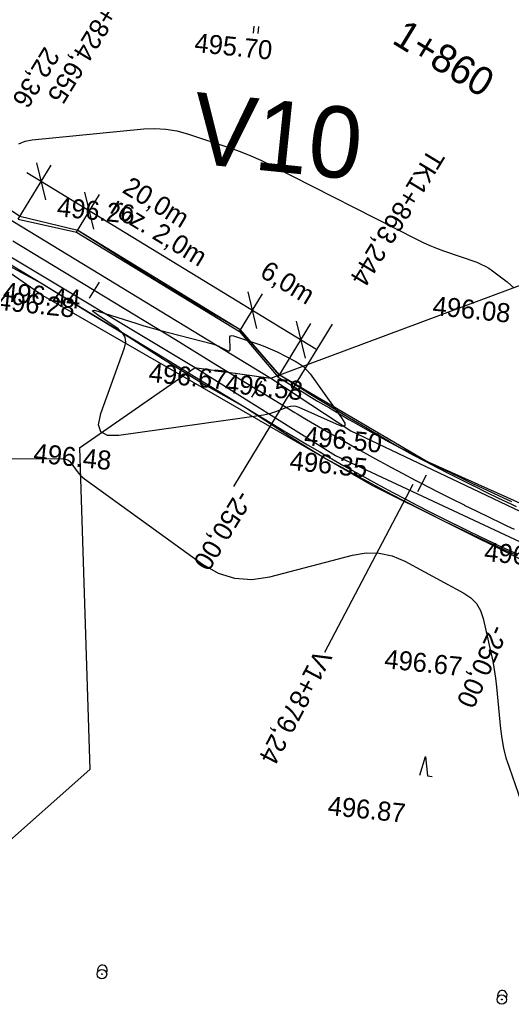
# Model space of a CAD drawing. Extents: x -636600 to -628587, y -1090963 to -1085869.
# Drawn here: x -629009.9 to -628958.2, y -1088620.1 to -1088516.5 of the extents above; entities that cross this region are included whole.
import ezdxf

# ---------------------------------------------------------------- set-up
doc = ezdxf.new("R2010")
doc.units = 0
for name, color, linetype in [('01_PARCELY_NÁVRH_PC', 7, 'Continuous'), ('03_PC_OBJEKTY_NÁVRH', 7, 'Continuous'), ('30', 7, 'Continuous'), ('40', 7, 'Continuous'), ('42', 7, 'Continuous'), ('43', 7, 'Continuous'), ('Ex_Minor Contours', 7, 'Continuous'), ('HEKTOMETRY20', 7, 'Continuous'), ('HL_BODY', 7, 'Continuous'), ('koty_vše', 7, 'Continuous'), ('POLOMERY', 7, 'Continuous'), ('popis', 7, 'Continuous'), ('situace_osa', 7, 'Continuous'), ('situace_těleso', 7, 'Continuous'), ('situace_vozovka', 7, 'Continuous'), ('VRCHOLY', 7, 'Continuous')]:
    doc.layers.add(name, color=color, linetype=linetype)

msp = doc.modelspace()

# ---------------------------------------------------------------- linework, layer by layer
at = {"layer": '01_PARCELY_NÁVRH_PC'}
for points in [[(-628797.27, -1088599.37), (-628803.17, -1088602), (-628812.93, -1088601.58), (-628832.17, -1088595.24), (-628849.21, -1088588.58), (-628860.3, -1088586.67), (-628866.87, -1088586.34), (-628891.63, -1088589.89), (-628899.82, -1088590.08), (-628907.83, -1088588.74), (-628917.72, -1088585.17), (-628967.15, -1088562.95), (-628982.6, -1088553.89), (-628986.71, -1088549.13), (-629003.77, -1088538.69), (-629009.89, -1088537.21), (-629022.79, -1088528.5), (-629032.19, -1088524.26), (-629055.13, -1088521.46), (-629116.12, -1088523.67)], [(-629103.25, -1088532.07), (-629052.7, -1088529.86), (-629038.56, -1088530.6), (-629028.49, -1088533.78), (-629015.07, -1088540.25), (-629007.45, -1088545.51), (-628972.86, -1088565.49), (-628957.18, -1088573.3), (-628911.33, -1088593.59), (-628902.26, -1088595.58), (-628893.4, -1088595.7), (-628880.79, -1088593.7), (-628864.32, -1088592.37), (-628857.85, -1088592.94), (-628840.48, -1088598.19), (-628816.17, -1088607.62), (-628806.8, -1088608.92), (-628797.27, -1088607.75)]]:
    msp.add_lwpolyline(points, dxfattribs=at)
at = {"layer": '30'}
for centre, radius in [((-629001.25, -1088616.96), 0.5), ((-629001.25, -1088616.96), 0.0327), ((-628959.21, -1088619.63), 0.5), ((-628959.21, -1088619.63), 0.0327)]:
    msp.add_circle(centre, radius, dxfattribs=at)
for centre in [(-629001.2, -1088616.5), (-628959.16, -1088619.17)]:
    msp.add_arc(centre, 0.5, 325.9618, 202.957, dxfattribs=at)
at = {"layer": '40'}
for p, q in [((-629014.99, -1088535.04), (-628983.49, -1088554.22)), ((-629014.6, -1088539.19), (-628991.46, -1088553.09)), ((-628991.46, -1088553.09), (-628976.69, -1088562.35)), ((-628983.49, -1088554.22), (-628975.08, -1088559.76)), ((-628975.08, -1088559.76), (-628950.24, -1088571.59)), ((-628976.69, -1088562.35), (-628956.23, -1088571.94))]:
    msp.add_line(p, q, dxfattribs=at)
at = {"layer": '42'}
for p, q in [((-628961.58, -1088546.06), (-628945.5, -1088540.05)), ((-628983.49, -1088554.22), (-628961.58, -1088546.06)), ((-629003.62, -1088561.56), (-628991.46, -1088553.09)), ((-628991.51, -1088553.09), (-628983.49, -1088554.22)), ((-629003.62, -1088561.56), (-629002.52, -1088595.42)), ((-629002.52, -1088595.42), (-629020.12, -1088611.03))]:
    msp.add_line(p, q, dxfattribs=at)
at = {"layer": '43'}
for p, q in [((-628985.31, -1088517.91), (-628985.23, -1088517.16)), ((-628984.81, -1088517.96), (-628984.74, -1088517.21)), ((-628967.83, -1088596.01), (-628967.22, -1088594.06)), ((-628967.22, -1088594.06), (-628967.03, -1088596.09)), ((-628967.03, -1088596.09), (-628966.53, -1088596.14))]:
    msp.add_line(p, q, dxfattribs=at)
at = {"layer": 'Ex_Minor Contours'}
for points in [[(-629009.98, -1088529.56), (-629009.33, -1088529.28), (-629008.6, -1088529.13), (-628996.84, -1088527.98), (-628995.68, -1088527.93), (-628994.53, -1088528), (-628993.39, -1088528.19), (-628992.27, -1088528.5), (-628987.81, -1088529.98), (-628986.7, -1088530.38), (-628985.61, -1088530.81), (-628984.54, -1088531.28), (-628983.48, -1088531.79), (-628968.18, -1088539.6), (-628967.48, -1088539.94), (-628966.77, -1088540.26), (-628966.06, -1088540.55), (-628965.33, -1088540.82), (-628961.84, -1088542.03), (-628961.4, -1088542.21), (-628960.97, -1088542.42), (-628960.57, -1088542.66), (-628960.18, -1088542.93), (-628958.66, -1088544.1), (-628958.29, -1088544.4), (-628957.93, -1088544.72)], [(-629031.18, -1088562.62), (-629005.35, -1088562.71), (-629005.09, -1088562.74), (-629004.85, -1088562.83), (-629004.65, -1088562.97), (-629004.48, -1088563.16), (-629003.84, -1088564.06), (-629003.68, -1088564.27), (-629003.49, -1088564.48), (-629003.3, -1088564.66), (-629003.08, -1088564.83), (-628990.69, -1088573.79), (-628989.03, -1088574.75), (-628987.3, -1088575.29), (-628985.49, -1088575.41), (-628983.6, -1088575.12), (-628974.9, -1088572.84), (-628973.48, -1088572.6), (-628972.09, -1088572.63), (-628970.74, -1088572.93), (-628969.41, -1088573.5), (-628963.19, -1088576.85), (-628962.46, -1088577.34), (-628961.88, -1088577.95), (-628961.44, -1088578.68), (-628961.16, -1088579.52), (-628960.35, -1088583.1), (-628960.16, -1088584), (-628960, -1088584.9), (-628959.87, -1088585.81), (-628959.76, -1088586.73), (-628959.34, -1088591.13), (-628959.21, -1088592.16), (-628959.02, -1088593.18), (-628958.77, -1088594.18), (-628958.45, -1088595.17), (-628955.6, -1088603.39)]]:
    msp.add_lwpolyline(points, dxfattribs=at)
msp.add_lwpolyline([(-628987.83, -1088551.34), (-628987.77, -1088551.25), (-628987.76, -1088551.08), (-628987.82, -1088550.09), (-628987.81, -1088549.89), (-628987.73, -1088549.78), (-628987.6, -1088549.73), (-628987.41, -1088549.77), (-628984.79, -1088550.64), (-628984.29, -1088550.82), (-628983.8, -1088551.02), (-628983.31, -1088551.23), (-628982.83, -1088551.46), (-628980.94, -1088552.43), (-628980.48, -1088552.7), (-628980.07, -1088553.01), (-628979.7, -1088553.37), (-628979.37, -1088553.78), (-628976.05, -1088558.41), (-628975.72, -1088558.96), (-628975.7, -1088559.25), (-628975.99, -1088559.3), (-628976.59, -1088559.08), (-628980.52, -1088557.32), (-628980.82, -1088557.22), (-628981.13, -1088557.18), (-628981.44, -1088557.2), (-628981.75, -1088557.29), (-628982.99, -1088557.77), (-628983.31, -1088557.88), (-628983.62, -1088557.97), (-628983.95, -1088558.05), (-628984.28, -1088558.11), (-628999.48, -1088560.26), (-629000.67, -1088560.27), (-629001.38, -1088559.89), (-629001.61, -1088559.12), (-629001.36, -1088557.95), (-628998.88, -1088551.04), (-628998.75, -1088550.45), (-628998.82, -1088549.91), (-628999.08, -1088549.45), (-628999.53, -1088549.04), (-629001.73, -1088547.55), (-629002.13, -1088547.25), (-629002.24, -1088547.09), (-629002.05, -1088547.08), (-629001.57, -1088547.21), (-628998.34, -1088548.24), (-628997.59, -1088548.47), (-628996.83, -1088548.7), (-628996.08, -1088548.91), (-628995.32, -1088549.12), (-628989.62, -1088550.62), (-628989.42, -1088550.68), (-628989.23, -1088550.75), (-628989.03, -1088550.83), (-628988.85, -1088550.92), (-628988.1, -1088551.3), (-628987.94, -1088551.36)], close=True, dxfattribs=at)
at = {"layer": 'HEKTOMETRY20'}
for points in [[(-629001.54, -1088544.11), (-629002.59, -1088545.82)], [(-628984.47, -1088554.53), (-628985.51, -1088556.23)], [(-628967.17, -1088564.42), (-628968.09, -1088566.19)]]:
    msp.add_lwpolyline(points, dxfattribs=at)
at = {"layer": 'HL_BODY'}
msp.add_lwpolyline([(-628982.22, -1088557.07), (-628977.01, -1088548.53)], dxfattribs=at)
at = {"layer": 'POLOMERY'}
msp.add_lwpolyline([(-628982.22, -1088557.07), (-628987.43, -1088565.61)], dxfattribs=at)
at = {"layer": 'popis'}
for points in [[(-629010.04, -1088537.47), (-629006.59, -1088531.81)], [(-629007.16, -1088535.46), (-629008.1, -1088531.57)], [(-629009.15, -1088532.59), (-628978.75, -1088551.13)], [(-629003.93, -1088538.85), (-629001.52, -1088534.9)], [(-629002.09, -1088538.55), (-629003.03, -1088534.66)], [(-628986.79, -1088549.31), (-628984.38, -1088545.36)], [(-628984.95, -1088549.01), (-628985.89, -1088545.12)], [(-628982.73, -1088554.12), (-628979.28, -1088548.47)], [(-628979.85, -1088552.12), (-628980.8, -1088548.23)]]:
    msp.add_lwpolyline(points, dxfattribs=at)
at = {"layer": 'situace_osa'}
msp.add_lwpolyline([(-629010.6, -1088539.76), (-629006.33, -1088542.36), (-629002.06, -1088544.97), (-628997.8, -1088547.57), (-628993.53, -1088550.17), (-628989.26, -1088552.78), (-628984.99, -1088555.38), (-628982.22, -1088557.07), (-628980.98, -1088557.82), (-628980.72, -1088557.98), (-628979.73, -1088558.57), (-628978.48, -1088559.31), (-628977.22, -1088560.04), (-628976.4, -1088560.51), (-628975.97, -1088560.76), (-628974.7, -1088561.48), (-628973.43, -1088562.19), (-628972.16, -1088562.89), (-628972.04, -1088562.95), (-628970.89, -1088563.58), (-628969.61, -1088564.27), (-628968.32, -1088564.95), (-628967.63, -1088565.31), (-628967.03, -1088565.62), (-628965.74, -1088566.28), (-628964.45, -1088566.94), (-628963.18, -1088567.57), (-628963.15, -1088567.59), (-628961.84, -1088568.23), (-628960.54, -1088568.86), (-628959.23, -1088569.49), (-628958.67, -1088569.75), (-628957.91, -1088570.11)], dxfattribs=at)
at = {"layer": 'situace_těleso'}
for p, q in [((-629003.77, -1088538.69), (-629009.89, -1088537.21)), ((-628986.71, -1088549.13), (-628982.6, -1088553.89))]:
    msp.add_line(p, q, dxfattribs=at)
for points in [[(-628986.71, -1088549.13), (-628986.99, -1088548.97), (-628991.31, -1088546.48), (-628995.54, -1088543.91), (-628999.75, -1088541.23), (-629003.77, -1088538.69)], [(-629011.91, -1088541.91), (-629007.51, -1088544.29), (-629003.25, -1088546.91), (-628998.98, -1088549.52), (-628994.78, -1088552.23), (-628990.52, -1088554.84), (-628986.16, -1088557.31), (-628983.45, -1088559.08), (-628982.22, -1088559.88), (-628981.96, -1088560.05), (-628980.98, -1088560.67), (-628979.74, -1088561.45), (-628978.49, -1088562.23), (-628977.67, -1088562.71), (-628977.22, -1088562.96), (-628975.93, -1088563.67), (-628974.65, -1088564.38), (-628973.36, -1088565.08), (-628973.24, -1088565.15), (-628972.07, -1088565.78), (-628970.78, -1088566.46), (-628969.48, -1088567.14), (-628968.78, -1088567.5), (-628968.17, -1088567.81), (-628966.86, -1088568.48), (-628965.55, -1088569.13), (-628964.26, -1088569.76), (-628964.23, -1088569.78), (-628962.91, -1088570.41), (-628961.59, -1088571.04), (-628960.26, -1088571.67), (-628959.7, -1088571.93), (-628958.93, -1088572.28), (-628957.59, -1088572.88)], [(-628958.15, -1088567.23), (-628959.46, -1088566.63), (-628960.77, -1088566.03), (-628962.07, -1088565.41), (-628962.1, -1088565.4), (-628963.37, -1088564.8), (-628964.67, -1088564.17), (-628965.96, -1088563.54), (-628966.56, -1088563.25), (-628967.25, -1088562.9), (-628968.54, -1088562.26), (-628969.81, -1088561.6), (-628970.95, -1088560.95), (-628971.06, -1088560.88), (-628972.31, -1088560.16), (-628973.55, -1088559.43), (-628974.79, -1088558.69), (-628975.22, -1088558.44), (-628976.02, -1088557.96), (-628977.25, -1088557.21), (-628978.48, -1088556.46), (-628979.45, -1088555.86), (-628979.7, -1088555.7), (-628980.92, -1088554.94), (-628982.6, -1088553.89)]]:
    msp.add_lwpolyline(points, dxfattribs=at)
at = {"layer": 'situace_vozovka'}
for p, q in [((-629010.04, -1088537.47), (-629003.93, -1088538.85)), ((-628986.79, -1088549.31), (-628982.73, -1088554.12))]:
    msp.add_line(p, q, dxfattribs=at)
for points in [[(-629003.93, -1088538.85), (-628986.79, -1088549.31)], [(-629011.77, -1088541.68), (-629007.5, -1088544.29), (-629003.24, -1088546.89), (-628998.97, -1088549.49), (-628994.7, -1088552.1), (-628990.43, -1088554.7), (-628986.16, -1088557.3), (-628983.39, -1088558.99), (-628982.14, -1088559.75), (-628981.87, -1088559.91), (-628980.88, -1088560.5), (-628979.62, -1088561.25), (-628978.35, -1088561.98), (-628977.52, -1088562.46), (-628977.08, -1088562.71), (-628975.81, -1088563.44), (-628974.53, -1088564.15), (-628973.24, -1088564.86), (-628973.12, -1088564.93), (-628971.96, -1088565.56), (-628970.66, -1088566.25), (-628969.37, -1088566.94), (-628968.67, -1088567.3), (-628968.07, -1088567.62), (-628966.77, -1088568.29), (-628965.46, -1088568.95), (-628964.18, -1088569.59), (-628964.15, -1088569.6), (-628962.83, -1088570.25), (-628961.51, -1088570.89), (-628960.19, -1088571.52), (-628959.63, -1088571.79), (-628958.87, -1088572.15), (-628957.54, -1088572.76)], [(-628982.73, -1088554.12), (-628981.05, -1088555.15), (-628979.82, -1088555.89), (-628979.56, -1088556.05), (-628978.58, -1088556.63), (-628977.34, -1088557.36), (-628976.1, -1088558.09), (-628975.29, -1088558.56), (-628974.85, -1088558.81), (-628973.6, -1088559.52), (-628972.34, -1088560.22), (-628971.08, -1088560.91), (-628970.96, -1088560.98), (-628969.82, -1088561.6), (-628968.55, -1088562.28), (-628967.28, -1088562.95), (-628966.59, -1088563.31), (-628966, -1088563.62), (-628964.72, -1088564.28), (-628963.44, -1088564.93), (-628962.18, -1088565.56), (-628962.15, -1088565.57), (-628960.86, -1088566.21), (-628959.56, -1088566.84), (-628958.26, -1088567.46), (-628957.71, -1088567.72)]]:
    msp.add_lwpolyline(points, dxfattribs=at)
at = {"layer": 'VRCHOLY'}
msp.add_lwpolyline([(-628968.56, -1088565.4), (-628977.86, -1088583.1)], dxfattribs=at)

# ---------------------------------------------------------------- texts
at = {"layer": '03_PC_OBJEKTY_NÁVRH'}
msp.add_text('V10', height=7.5, rotation=354.1727, dxfattribs=at).set_placement((-628992.05, -1088531.56))
at = {"layer": 'HEKTOMETRY20'}
msp.add_text('1+860', height=3, rotation=328.6249, dxfattribs=at).set_placement((-628970.88, -1088518.89))
at = {"layer": 'HL_BODY'}
for s, rotation, p in [('KP1+814,655', 244.3544, (-629011.28, -1088503.52)), ('PT1+824,655', 238.6249, (-628998.66, -1088510.72)), ('TK1+863,244', 238.6249, (-628966.84, -1088529.93))]:
    msp.add_text(s, height=2, rotation=rotation, dxfattribs=at).set_placement(p)
at = {"layer": 'koty_vše'}
for s, p in [('495.70', (-628991.59, -1088519.88)), ('496.26', (-629006.04, -1088537.17)), ('496.44', (-629011.73, -1088546.1)), ('496.28', (-629012.34, -1088547.02)), ('496.08', (-628966.55, -1088547.56)), ('496.67', (-628996.4, -1088554.6)), ('496.58', (-628988.38, -1088555.73)), ('496.50', (-628980.06, -1088561.26)), ('496.48', (-629008.51, -1088563.07)), ('496.35', (-628981.58, -1088563.86)), ('496.32', (-628961.12, -1088573.45)), ('496.67', (-628971.62, -1088584.75)), ('496.87', (-628977.58, -1088600.19))]:
    msp.add_text(s, height=2, rotation=354.1727, dxfattribs=at).set_placement(p)
at = {"layer": 'POLOMERY'}
for s, rotation, p in [('22,36', 238.6249, (-629007.27, -1088519.22)), ('-250,00', 238.6249, (-628987, -1088565.87)), ('-250,00', 245.9482, (-628960.31, -1088580.03))]:
    msp.add_text(s, height=2, rotation=rotation, dxfattribs=at).set_placement(p)
at = {"layer": 'popis'}
for s, p in [('20,0m', (-628999.23, -1088534.61)), ('roz. 2,0m', (-629000.53, -1088536.74)), ('6,0m', (-628984.77, -1088543.46))]:
    msp.add_text(s, height=2, rotation=328.6172, dxfattribs=at).set_placement(p)
at = {"layer": 'VRCHOLY'}
msp.add_text('V1+879,24', height=2, rotation=242.2865, dxfattribs=at).set_placement((-628978.75, -1088582.64))

doc.saveas('drawing.dxf')
